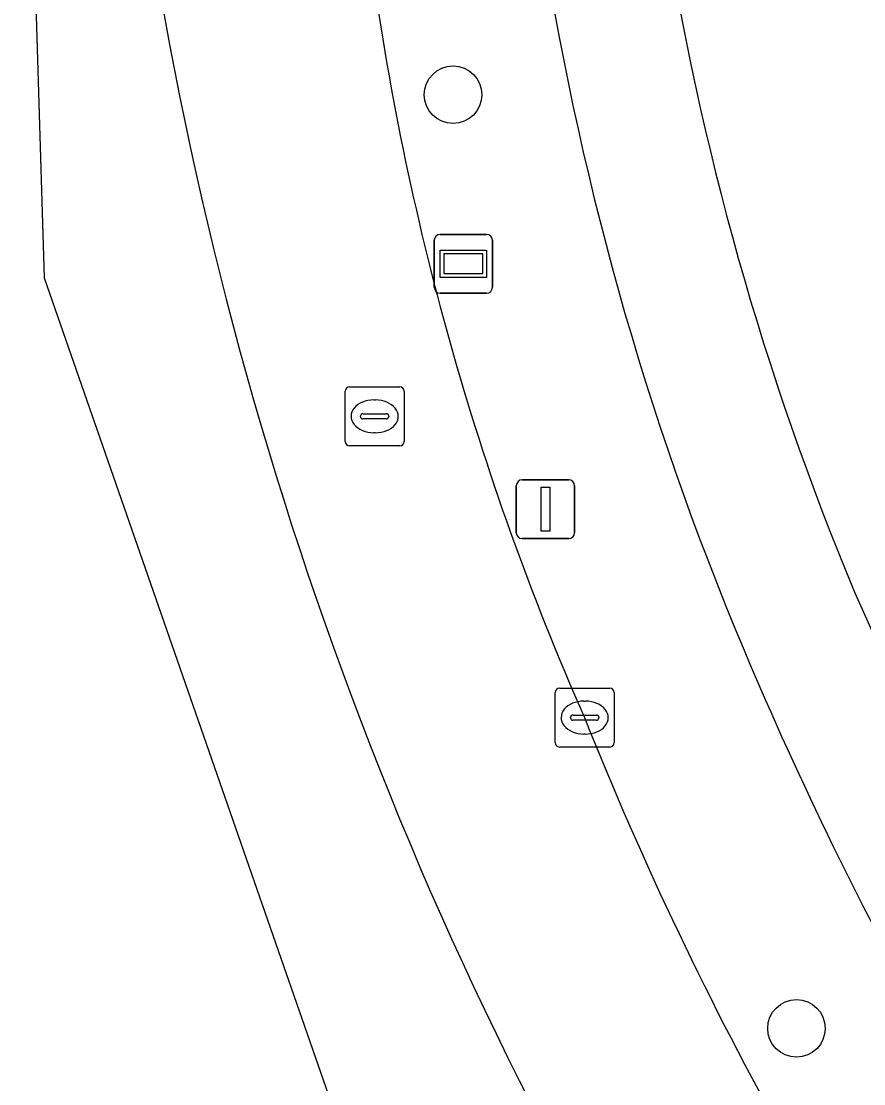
# Model space of a CAD drawing. Extents: x 161087 to 161926, y 382572 to 383873.
# Drawn here: x 161086.95 to 161101.28, y 383283.53 to 383301.6 of the extents above; entities that cross this region are included whole.
import ezdxf

# ---------------------------------------------------------------- set-up
doc = ezdxf.new("R2010")
doc.units = 0
for name, color, linetype in [('IMGEO_Berm_groen', 7, 'Continuous'), ('IMGEO_Boom', 7, 'Continuous'), ('IMGEO_Fietspad_gesloten', 7, 'Continuous'), ('IMGEO_Kolk', 7, 'Continuous'), ('IMGEO_Lichtmast', 7, 'Continuous'), ('IMGEO_OVBaan_gesloten', 7, 'Continuous'), ('IMGEO_Reclamebord', 7, 'Continuous'), ('IMGEO_Rioolput', 7, 'Continuous'), ('IMGEO_Verkeerseiland_groen', 7, 'Continuous'), ('IMGEO_Voetgangersgebied_open', 7, 'Continuous')]:
    doc.layers.add(name, color=color, linetype=linetype)

msp = doc.modelspace()

# ---------------------------------------------------------------- linework, layer by layer
at = {"layer": 'IMGEO_Berm_groen'}
for centre, radius, start, end in [((161146.629, 383310.877), 51.423, 188.4105, 202.8546), ((161140.442, 383309.088), 47.98, 187.5758, 203.7603), ((161161.856, 383317.37), 67.977, 202.91286, 215.23449), ((161153.994, 383312.736), 61.889, 201.79633, 209.19758)]:
    msp.add_arc(centre, radius, start, end, dxfattribs=at)
at = {"layer": 'IMGEO_Boom'}
for centre in [(161094.295, 383300.349), (161100.135, 383284.473)]:
    msp.add_circle(centre, 0.489, dxfattribs=at)
at = {"layer": 'IMGEO_Fietspad_gesloten'}
for centre, radius, start, end in [((161146.629, 383310.877), 51.423, 188.4105, 202.8546), ((161146.671, 383310.949), 49.373, 188.7271, 202.7214), ((161168.197, 383321.02), 73.125, 203.48551, 221.47762), ((161161.856, 383317.37), 67.977, 202.91286, 215.23449)]:
    msp.add_arc(centre, radius, start, end, dxfattribs=at)
at = {"layer": 'IMGEO_Kolk'}
for p, q in [((161096.033, 383289.331), (161096.033, 383290.183)), ((161096.108, 383290.257), (161096.96, 383290.257)), ((161097.034, 383290.183), (161097.034, 383289.331)), ((161096.521, 383290.037), (161096.546, 383290.037)), ((161096.292, 383289.751), (161096.292, 383289.763)), ((161096.335, 383289.8), (161096.733, 383289.8)), ((161096.776, 383289.763), (161096.776, 383289.751)), ((161096.73, 383289.714), (161096.332, 383289.714)), ((161096.544, 383289.477), (161096.519, 383289.477)), ((161096.96, 383289.257), (161096.108, 383289.257))]:
    msp.add_line(p, q, dxfattribs=at)
for points in [[(161096.033, 383289.331), (161096.033, 383290.183)], [(161096.108, 383290.257), (161096.96, 383290.257)], [(161097.034, 383290.183), (161097.034, 383289.331)], [(161096.96, 383289.257), (161096.108, 383289.257)]]:
    msp.add_lwpolyline(points, dxfattribs=at)
for centre, radius, start, end in [((161096.11, 383290.181), 0.0765, 91.552, 178.448), ((161096.11, 383290.181), 0.0765, 91.552, 178.448), ((161096.958, 383290.181), 0.0765, 1.552, 88.448), ((161096.958, 383290.181), 0.0765, 1.552, 88.448), ((161096.332, 383289.76), 0.0403, 85.8775, 175.7526), ((161096.737, 383289.762), 0.0386, 1.7309, 96.639), ((161096.329, 383289.75), 0.0366, 178.938, 274.7102), ((161096.733, 383289.757), 0.043, 264.8664, 352.4533), ((161096.11, 383289.333), 0.0765, 181.552, 268.448), ((161096.11, 383289.333), 0.0765, 181.552, 268.448), ((161096.958, 383289.333), 0.0765, 271.552, 358.448), ((161096.958, 383289.333), 0.0765, 271.552, 358.448)]:
    msp.add_arc(centre, radius, start, end, dxfattribs=at)
for centre, major_axis, ratio, start_param, end_param in [((161096.52, 383289.757), (-0.387, 0.002), 0.722429, 4.712389, 7.853982), ((161096.545, 383289.757), (-0.39, 0.002), 0.717154, 1.570796, 4.712389)]:
    msp.add_ellipse(centre, major_axis=major_axis, ratio=ratio, start_param=start_param, end_param=end_param, dxfattribs=at)
at = {"layer": 'IMGEO_Lichtmast'}
for p, q in [((161095.471, 383293.801), (161096.261, 383293.801)), ((161096.261, 383293.801), (161095.471, 383293.801)), ((161095.371, 383292.901), (161095.371, 383293.701)), ((161095.371, 383293.701), (161095.371, 383292.901)), ((161096.361, 383293.701), (161096.361, 383292.901)), ((161096.361, 383292.901), (161096.361, 383293.701)), ((161096.261, 383292.801), (161095.471, 383292.801)), ((161095.471, 383292.801), (161096.261, 383292.801))]:
    msp.add_line(p, q, dxfattribs=at)
msp.add_lwpolyline([(161095.791, 383293.676), (161095.941, 383293.676), (161095.941, 383292.926), (161095.791, 383292.926), (161095.791, 383293.676)], dxfattribs=at)
for centre, start, end in [((161095.471, 383293.701), 90, 180), ((161095.471, 383293.701), 90, 180), ((161096.261, 383293.701), 0, 90), ((161096.261, 383293.701), 360, 90), ((161095.471, 383292.901), 180, 270), ((161095.471, 383292.901), 180, 270), ((161096.261, 383292.901), 270, 0), ((161096.261, 383292.901), 270, 0)]:
    msp.add_arc(centre, 0.1, start, end, dxfattribs=at)
at = {"layer": 'IMGEO_OVBaan_gesloten'}
for centre, radius, start, end in [((161155.136, 383313.551), 66.813, 183.39965, 207.79652), ((161140.442, 383309.088), 47.98, 187.5758, 203.7603), ((161153.994, 383312.736), 61.889, 201.79633, 209.19758)]:
    msp.add_arc(centre, radius, start, end, dxfattribs=at)
at = {"layer": 'IMGEO_Reclamebord'}
for p, q in [((161094.075, 383297.974), (161094.865, 383297.974)), ((161094.865, 383297.974), (161094.075, 383297.974)), ((161093.975, 383297.074), (161093.975, 383297.874)), ((161093.975, 383297.874), (161093.975, 383297.074)), ((161094.965, 383297.874), (161094.965, 383297.074)), ((161094.965, 383297.074), (161094.965, 383297.874)), ((161094.865, 383296.974), (161094.075, 383296.974)), ((161094.075, 383296.974), (161094.865, 383296.974))]:
    msp.add_line(p, q, dxfattribs=at)
for points in [[(161094.076, 383297.706), (161094.864, 383297.706), (161094.864, 383297.242), (161094.076, 383297.242), (161094.076, 383297.706)], [(161094.141, 383297.641), (161094.141, 383297.307), (161094.799, 383297.307), (161094.799, 383297.641), (161094.141, 383297.641)]]:
    msp.add_lwpolyline(points, dxfattribs=at)
for centre, start, end in [((161094.075, 383297.874), 90, 180), ((161094.075, 383297.874), 90, 180), ((161094.865, 383297.874), 0, 90), ((161094.865, 383297.874), 360, 90), ((161094.075, 383297.074), 180, 270), ((161094.075, 383297.074), 180, 270), ((161094.865, 383297.074), 270, 0), ((161094.865, 383297.074), 270, 0)]:
    msp.add_arc(centre, 0.1, start, end, dxfattribs=at)
at = {"layer": 'IMGEO_Rioolput'}
for p, q in [((161092.536, 383295.38), (161093.388, 383295.38)), ((161092.461, 383294.454), (161092.461, 383295.306)), ((161093.462, 383295.306), (161093.462, 383294.454)), ((161092.949, 383295.16), (161092.974, 383295.16)), ((161092.72, 383294.874), (161092.72, 383294.886)), ((161093.158, 383294.837), (161092.76, 383294.837)), ((161092.763, 383294.923), (161093.161, 383294.923)), ((161093.204, 383294.886), (161093.204, 383294.874)), ((161092.972, 383294.6), (161092.947, 383294.6)), ((161093.388, 383294.38), (161092.536, 383294.38))]:
    msp.add_line(p, q, dxfattribs=at)
for points in [[(161092.536, 383295.38), (161093.388, 383295.38)], [(161092.461, 383294.454), (161092.461, 383295.306)], [(161093.462, 383295.306), (161093.462, 383294.454)], [(161093.388, 383294.38), (161092.536, 383294.38)]]:
    msp.add_lwpolyline(points, dxfattribs=at)
for centre, radius, start, end in [((161092.538, 383295.304), 0.0765, 91.552, 178.448), ((161092.538, 383295.304), 0.0765, 91.552, 178.448), ((161093.386, 383295.304), 0.0765, 1.552, 88.448), ((161093.386, 383295.304), 0.0765, 1.552, 88.448), ((161092.76, 383294.883), 0.0403, 85.8775, 175.7526), ((161092.757, 383294.873), 0.0366, 178.938, 274.7102), ((161093.161, 383294.88), 0.043, 264.8664, 352.4533), ((161093.165, 383294.885), 0.0386, 1.7309, 96.639), ((161092.538, 383294.456), 0.0765, 181.552, 268.448), ((161092.538, 383294.456), 0.0765, 181.552, 268.448), ((161093.386, 383294.456), 0.0765, 271.552, 358.448), ((161093.386, 383294.456), 0.0765, 271.552, 358.448)]:
    msp.add_arc(centre, radius, start, end, dxfattribs=at)
for centre, major_axis, ratio, start_param, end_param in [((161092.948, 383294.88), (-0.387, 0.002), 0.722429, 4.712389, 7.853982), ((161092.973, 383294.88), (-0.39, 0.002), 0.717154, 1.570796, 4.712389)]:
    msp.add_ellipse(centre, major_axis=major_axis, ratio=ratio, start_param=start_param, end_param=end_param, dxfattribs=at)
at = {"layer": 'IMGEO_Verkeerseiland_groen'}
msp.add_lwpolyline([(161087.94, 383310.012), (161086.953, 383310.04), (161087.341, 383297.234), (161092.359, 383282.818)], dxfattribs=at)
msp.add_arc((161155.136, 383313.551), 66.813, 183.39965, 207.79652, dxfattribs=at)
at = {"layer": 'IMGEO_Voetgangersgebied_open'}
for centre, radius, start, end in [((161146.671, 383310.949), 49.373, 188.7271, 202.7214), ((161168.197, 383321.02), 73.125, 203.48551, 221.47762)]:
    msp.add_arc(centre, radius, start, end, dxfattribs=at)

doc.saveas('drawing.dxf')
